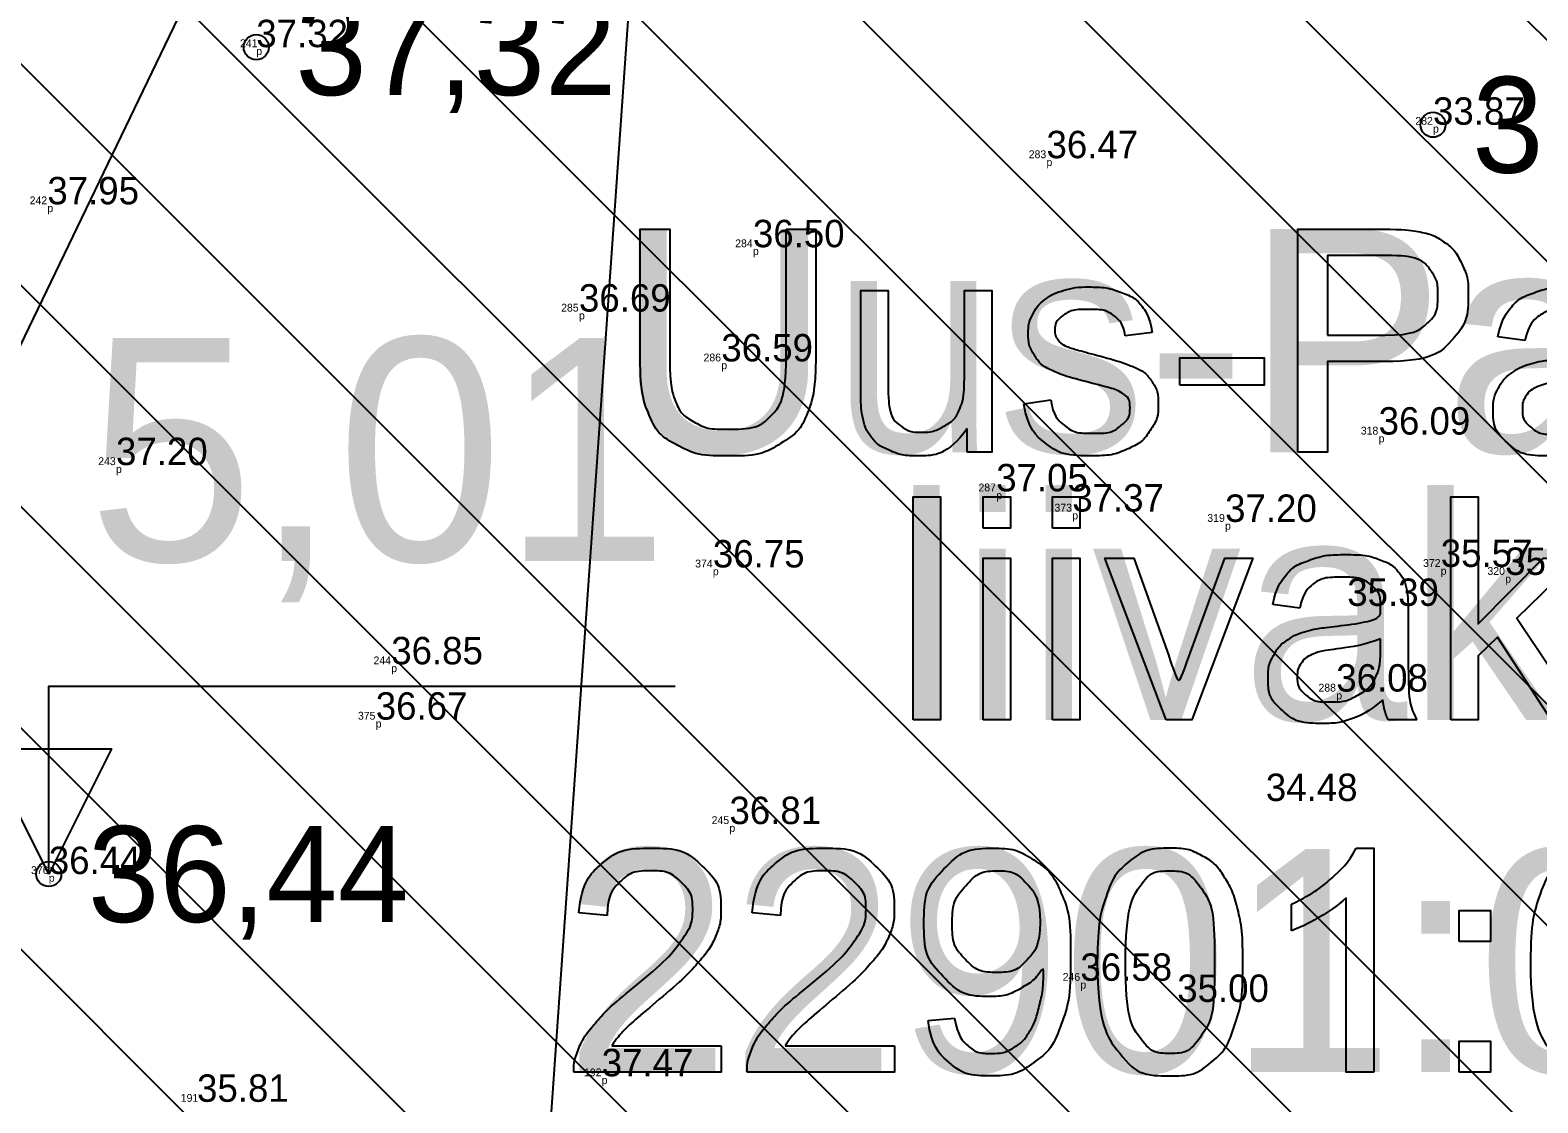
# Model space of a CAD drawing. Extents: x 700746 to 706058, y 6570320 to 6580460.
# Drawn here: x 702922.07 to 702960.58, y 6577305.88 to 6577333.29 of the extents above; entities that cross this region are included whole.
import ezdxf

# ---------------------------------------------------------------- set-up
doc = ezdxf.new("R2010")
doc.units = 0
for name, color, linetype in [('jääkpaksus', 7, 'Continuous'), ('Kaevandatud ala', 7, 'Continuous'), ('kataster', 7, 'Continuous'), ('Kataster tekst', 7, 'Continuous'), ('KORGUS-EH2000', 7, 'Continuous'), ('Lamami horisontaal_EH2000', 7, 'Continuous'), ('Lõige', 7, 'Continuous'), ('MOOTKOOD', 7, 'Continuous'), ('MOOTKORG-EH2000', 7, 'Continuous'), ('MOOTNR', 7, 'Continuous')]:
    doc.layers.add(name, color=color, linetype=linetype)

msp = doc.modelspace()

# ---------------------------------------------------------------- linework, layer by layer
at = {"layer": 'jääkpaksus'}
msp.add_lwpolyline([(702922.545, 6577311.723), (702922.545, 6577316.523), (702938.545, 6577316.523)], dxfattribs=at)
msp.add_lwpolyline([(702922.545, 6577311.723), (702920.945, 6577314.923), (702924.145, 6577314.923)], close=True, dxfattribs=at)
at = {"layer": 'Kaevandatud ala'}
for p, q in [((702934.446, 6577359.407), (703063.902, 6577229.95)), ((702929.077, 6577359.119), (703058.822, 6577229.374)), ((702924.061, 6577358.478), (703051.767, 6577230.772)), ((702919.907, 6577356.975), (703046.785, 6577230.097)), ((702916.936, 6577354.289), (703044.749, 6577226.476)), ((702913.595, 6577351.973), (703042.537, 6577223.031)), ((702910.387, 6577349.524), (703039.613, 6577220.299)), ((702906.791, 6577347.464), (703036.689, 6577217.566)), ((702902.985, 6577345.613), (703032.499, 6577216.099)), ((702900.071, 6577342.869), (703027.542, 6577215.399)), ((702898.09, 6577339.194), (703023.191, 6577214.093)), ((702896.564, 6577335.063), (703018.039, 6577213.588))]:
    msp.add_line(p, q, dxfattribs=at)
at = {"layer": 'kataster'}
for points in [[(702937.652, 6577324.911), (702937.652, 6577328.204), (702938.408, 6577328.204), (702938.408, 6577324.916)], [(702941.38, 6577328.204), (702942.135, 6577328.204), (702942.135, 6577324.911)], [(702941.38, 6577324.916), (702941.38, 6577328.204)], [(702954.452, 6577322.504), (702954.452, 6577328.204), (702956.603, 6577328.204)], [(702956.666, 6577327.53), (702955.208, 6577327.53), (702955.208, 6577325.493)], [(702943.287, 6577324.077), (702943.287, 6577326.635), (702943.986, 6577326.635), (702943.986, 6577324.346)], [(702945.933, 6577324.423), (702945.933, 6577326.635), (702946.632, 6577326.635), (702946.632, 6577322.504), (702946.006, 6577322.504)], [(702950.729, 6577325.566), (702950.042, 6577325.475)], [(702955.208, 6577325.493), (702956.682, 6577325.493)], [(702960.248, 6577325.362), (702959.561, 6577325.453)], [(702951.437, 6577324.215), (702951.437, 6577324.919), (702953.592, 6577324.919), (702953.592, 6577324.215), (702951.437, 6577324.215)], [(702956.67, 6577324.819), (702955.208, 6577324.819), (702955.208, 6577322.504), (702954.452, 6577322.504)], [(702947.449, 6577323.737), (702948.14, 6577323.846)], [(702946.006, 6577322.504), (702946.006, 6577323.113)], [(702944.623, 6577315.664), (702944.623, 6577321.364), (702945.322, 6577321.364), (702945.322, 6577315.664), (702944.623, 6577315.664)], [(702946.413, 6577320.56), (702946.413, 6577321.364), (702947.112, 6577321.364), (702947.112, 6577320.56), (702946.413, 6577320.56)], [(702948.181, 6577320.56), (702948.181, 6577321.364), (702948.88, 6577321.364), (702948.88, 6577320.56), (702948.181, 6577320.56)], [(702958.359, 6577315.664), (702958.359, 6577321.364), (702959.058, 6577321.364), (702959.058, 6577318.115), (702960.717, 6577319.795), (702961.623, 6577319.795), (702960.044, 6577318.26), (702961.784, 6577315.664), (702960.92, 6577315.664), (702959.547, 6577317.776), (702959.058, 6577317.301), (702959.058, 6577315.664), (702958.359, 6577315.664)], [(702946.413, 6577315.664), (702946.413, 6577319.795), (702947.112, 6577319.795), (702947.112, 6577315.664), (702946.413, 6577315.664)], [(702948.181, 6577315.664), (702948.181, 6577319.795), (702948.88, 6577319.795), (702948.88, 6577315.664), (702948.181, 6577315.664)], [(702951.084, 6577315.664), (702949.519, 6577319.795), (702950.258, 6577319.795), (702951.143, 6577317.321)], [(702951.667, 6577317.274), (702952.584, 6577319.795), (702953.303, 6577319.795), (702951.741, 6577315.664), (702951.084, 6577315.664)], [(702954.498, 6577318.522), (702953.811, 6577318.613)], [(702957.27, 6577318.327), (702957.27, 6577317.394)], [(702956.562, 6577317.479), (702956.566, 6577317.736)], [(702957.491, 6577315.664), (702956.761, 6577315.664)], [(702955.938, 6577312.382), (702956.388, 6577312.382), (702956.388, 6577306.66)], [(702956.388, 6577306.66), (702955.689, 6577306.66), (702955.689, 6577311.119)], [(702936.808, 6577310.662), (702936.086, 6577310.735)], [(702941.235, 6577310.662), (702940.514, 6577310.735)], [(702954.29, 6577310.275), (702954.29, 6577310.952)], [(702958.574, 6577309.997), (702958.574, 6577310.792), (702959.369, 6577310.792), (702959.369, 6577309.997), (702958.574, 6577309.997)], [(702945.006, 6577307.981), (702945.679, 6577308.042)], [(702939.723, 6577307.334), (702939.723, 6577306.66), (702935.956, 6577306.66)], [(702936.929, 6577307.334), (702939.723, 6577307.334)], [(702944.15, 6577307.334), (702944.15, 6577306.66), (702940.383, 6577306.66)], [(702941.356, 6577307.334), (702944.15, 6577307.334)], [(702958.574, 6577306.66), (702958.574, 6577307.455), (702959.369, 6577307.455), (702959.369, 6577306.66), (702958.574, 6577306.66)]]:
    msp.add_lwpolyline(points, dxfattribs=at)
for points, degree in [([(702956.603, 6577328.204), (702957.171, 6577328.204), (702957.471, 6577328.149), (702957.891, 6577328.079), (702958.175, 6577327.883), (702958.459, 6577327.686), (702958.632, 6577327.332), (702958.805, 6577326.978), (702958.805, 6577326.554), (702958.805, 6577325.827), (702958.343, 6577325.323), (702957.88, 6577324.819), (702956.67, 6577324.819)], 3), ([(702956.682, 6577325.493), (702957.413, 6577325.493), (702957.72, 6577325.765), (702958.028, 6577326.037), (702958.028, 6577326.531), (702958.028, 6577326.888), (702957.847, 6577327.143), (702957.666, 6577327.398), (702957.37, 6577327.48), (702957.18, 6577327.53), (702956.666, 6577327.53)], 3), ([(702948.14, 6577323.846), (702948.198, 6577323.43), (702948.465, 6577323.208), (702948.733, 6577322.986), (702949.212, 6577322.986), (702949.696, 6577322.986), (702949.93, 6577323.182), (702950.164, 6577323.379), (702950.164, 6577323.644), (702950.164, 6577323.881), (702949.957, 6577324.018), (702949.813, 6577324.111), (702949.24, 6577324.255), (702948.47, 6577324.45), (702948.172, 6577324.591), (702947.874, 6577324.733), (702947.72, 6577324.984), (702947.566, 6577325.234), (702947.566, 6577325.537), (702947.566, 6577325.813), (702947.693, 6577326.048), (702947.819, 6577326.283), (702948.037, 6577326.439), (702948.201, 6577326.559), (702948.483, 6577326.643), (702948.766, 6577326.726), (702949.089, 6577326.726), (702949.576, 6577326.726), (702949.944, 6577326.586), (702950.312, 6577326.446), (702950.487, 6577326.207), (702950.663, 6577325.967), (702950.729, 6577325.566)], 3), ([(702959.561, 6577325.453), (702959.655, 6577325.893), (702959.868, 6577326.164), (702960.082, 6577326.434), (702960.486, 6577326.58), (702960.89, 6577326.726), (702961.423, 6577326.726), (702961.951, 6577326.726), (702962.281, 6577326.602), (702962.612, 6577326.477), (702962.767, 6577326.289), (702962.922, 6577326.1), (702962.985, 6577325.812), (702963.02, 6577325.633), (702963.02, 6577325.167)], 3), ([(702950.042, 6577325.475), (702949.996, 6577325.795), (702949.772, 6577325.974), (702949.548, 6577326.153), (702949.139, 6577326.153), (702948.656, 6577326.153), (702948.45, 6577325.993), (702948.244, 6577325.834), (702948.244, 6577325.619), (702948.244, 6577325.483), (702948.33, 6577325.374), (702948.415, 6577325.261), (702948.598, 6577325.187), (702948.703, 6577325.148), (702949.217, 6577325.008), (702949.961, 6577324.81), (702950.255, 6577324.683), (702950.55, 6577324.557), (702950.718, 6577324.316), (702950.885, 6577324.075), (702950.885, 6577323.718), (702950.885, 6577323.368), (702950.681, 6577323.059), (702950.476, 6577322.75), (702950.09, 6577322.581), (702949.705, 6577322.412), (702949.218, 6577322.412), (702948.411, 6577322.412), (702947.988, 6577322.746), (702947.566, 6577323.081), (702947.449, 6577323.737)], 3), ([(702962.372, 6577323.012), (702961.982, 6577322.683), (702961.622, 6577322.548), (702961.263, 6577322.412), (702960.851, 6577322.412), (702960.17, 6577322.412), (702959.805, 6577322.744), (702959.44, 6577323.076), (702959.44, 6577323.593), (702959.44, 6577323.896), (702959.578, 6577324.146), (702959.716, 6577324.397), (702959.939, 6577324.548), (702960.163, 6577324.7), (702960.442, 6577324.778), (702960.648, 6577324.832), (702961.064, 6577324.882), (702961.912, 6577324.983), (702962.312, 6577325.123), (702962.316, 6577325.268), (702962.316, 6577325.306), (702962.316, 6577325.735), (702962.118, 6577325.911), (702961.85, 6577326.149), (702961.322, 6577326.149), (702960.83, 6577326.149), (702960.595, 6577325.975), (702960.36, 6577325.802), (702960.248, 6577325.362)], 3), ([(702942.135, 6577324.911), (702942.135, 6577324.052), (702941.941, 6577323.547), (702941.747, 6577323.042), (702941.239, 6577322.725), (702940.732, 6577322.408), (702939.907, 6577322.408), (702939.106, 6577322.408), (702938.597, 6577322.684), (702938.087, 6577322.96), (702937.87, 6577323.483), (702937.652, 6577324.006), (702937.652, 6577324.911)], 3), ([(702938.408, 6577324.916), (702938.408, 6577324.174), (702938.546, 6577323.822), (702938.684, 6577323.471), (702939.02, 6577323.28), (702939.356, 6577323.09), (702939.841, 6577323.09), (702940.673, 6577323.09), (702941.026, 6577323.467), (702941.38, 6577323.844), (702941.38, 6577324.916)], 3), ([(702943.986, 6577324.346), (702943.986, 6577323.798), (702944.029, 6577323.607), (702944.095, 6577323.331), (702944.309, 6577323.174), (702944.522, 6577323.016), (702944.837, 6577323.016), (702945.152, 6577323.016), (702945.428, 6577323.178), (702945.703, 6577323.339), (702945.818, 6577323.617), (702945.933, 6577323.895), (702945.933, 6577324.423)], 3), ([(702962.316, 6577324.576), (702961.934, 6577324.42), (702961.172, 6577324.312), (702960.74, 6577324.25), (702960.561, 6577324.172), (702960.382, 6577324.094), (702960.284, 6577323.945), (702960.187, 6577323.795), (702960.187, 6577323.612), (702960.187, 6577323.333), (702960.399, 6577323.146), (702960.61, 6577322.96), (702961.018, 6577322.96), (702961.422, 6577322.96), (702961.737, 6577323.137), (702962.052, 6577323.313), (702962.199, 6577323.62), (702962.312, 6577323.857), (702962.312, 6577324.319)], 3), ([(702946.006, 6577323.113), (702945.525, 6577322.412), (702944.697, 6577322.412), (702944.332, 6577322.412), (702944.015, 6577322.552), (702943.699, 6577322.692), (702943.545, 6577322.904), (702943.392, 6577323.116), (702943.33, 6577323.423), (702943.287, 6577323.629), (702943.287, 6577324.077)], 3), ([(702953.811, 6577318.613), (702953.905, 6577319.053), (702954.118, 6577319.324), (702954.332, 6577319.594), (702954.736, 6577319.74), (702955.14, 6577319.886), (702955.673, 6577319.886), (702956.201, 6577319.886), (702956.531, 6577319.762), (702956.862, 6577319.637), (702957.017, 6577319.449), (702957.172, 6577319.26), (702957.235, 6577318.972), (702957.27, 6577318.793), (702957.27, 6577318.327)], 3), ([(702956.622, 6577316.172), (702956.232, 6577315.843), (702955.872, 6577315.708), (702955.513, 6577315.572), (702955.101, 6577315.572), (702954.42, 6577315.572), (702954.055, 6577315.904), (702953.69, 6577316.236), (702953.69, 6577316.753), (702953.69, 6577317.056), (702953.828, 6577317.306), (702953.966, 6577317.557), (702954.189, 6577317.708), (702954.413, 6577317.86), (702954.692, 6577317.938), (702954.898, 6577317.992), (702955.314, 6577318.042), (702956.162, 6577318.143), (702956.562, 6577318.283), (702956.566, 6577318.428), (702956.566, 6577318.466), (702956.566, 6577318.895), (702956.368, 6577319.071), (702956.1, 6577319.309), (702955.572, 6577319.309), (702955.08, 6577319.309), (702954.845, 6577319.135), (702954.61, 6577318.962), (702954.498, 6577318.522)], 3), ([(702956.566, 6577317.736), (702956.184, 6577317.58), (702955.422, 6577317.472), (702954.99, 6577317.41), (702954.811, 6577317.332), (702954.632, 6577317.254), (702954.534, 6577317.105), (702954.437, 6577316.955), (702954.437, 6577316.772), (702954.437, 6577316.493), (702954.649, 6577316.306), (702954.86, 6577316.12), (702955.268, 6577316.12), (702955.672, 6577316.12), (702955.987, 6577316.297), (702956.302, 6577316.473), (702956.449, 6577316.78), (702956.562, 6577317.017), (702956.562, 6577317.479)], 3), ([(702951.143, 6577317.321), (702951.286, 6577316.92), (702951.407, 6577316.488), (702951.5, 6577316.815), (702951.667, 6577317.274)], 3), ([(702957.27, 6577317.394), (702957.27, 6577316.419), (702957.314, 6577316.16), (702957.359, 6577315.901), (702957.491, 6577315.664)], 3), ([(702956.761, 6577315.664), (702956.653, 6577315.881), (702956.622, 6577316.172)], 2), ([(702936.086, 6577310.735), (702936.16, 6577311.539), (702936.642, 6577311.961), (702937.125, 6577312.382), (702937.937, 6577312.382), (702938.758, 6577312.382), (702939.236, 6577311.927), (702939.714, 6577311.473), (702939.714, 6577310.8), (702939.714, 6577310.458), (702939.574, 6577310.128), (702939.435, 6577309.798), (702939.11, 6577309.433), (702938.786, 6577309.067), (702938.033, 6577308.43), (702937.403, 6577307.901), (702937.224, 6577307.713), (702937.046, 6577307.524), (702936.929, 6577307.334)], 3), ([(702940.514, 6577310.735), (702940.587, 6577311.539), (702941.07, 6577311.961), (702941.552, 6577312.382), (702942.364, 6577312.382), (702943.185, 6577312.382), (702943.663, 6577311.927), (702944.141, 6577311.473), (702944.141, 6577310.8), (702944.141, 6577310.458), (702944.001, 6577310.128), (702943.862, 6577309.798), (702943.537, 6577309.433), (702943.213, 6577309.067), (702942.46, 6577308.43), (702941.83, 6577307.901), (702941.652, 6577307.713), (702941.473, 6577307.524), (702941.356, 6577307.334)], 3), ([(702945.679, 6577308.042), (702945.765, 6577307.567), (702946.005, 6577307.352), (702946.246, 6577307.138), (702946.623, 6577307.138), (702946.945, 6577307.138), (702947.189, 6577307.286), (702947.433, 6577307.434), (702947.587, 6577307.681), (702947.741, 6577307.928), (702947.846, 6577308.348), (702947.951, 6577308.768), (702947.951, 6577309.204), (702947.951, 6577309.251), (702947.947, 6577309.344), (702947.737, 6577309.01), (702947.374, 6577308.802), (702947.011, 6577308.594), (702946.587, 6577308.594), (702945.88, 6577308.594), (702945.391, 6577309.106), (702944.901, 6577309.619), (702944.901, 6577310.459), (702944.901, 6577311.325), (702945.412, 6577311.854), (702945.923, 6577312.382), (702946.692, 6577312.382), (702947.248, 6577312.382), (702947.708, 6577312.083), (702948.169, 6577311.783), (702948.408, 6577311.23), (702948.646, 6577310.676), (702948.646, 6577309.627), (702948.646, 6577308.535), (702948.409, 6577307.888), (702948.172, 6577307.241), (702947.704, 6577306.903), (702947.236, 6577306.565), (702946.607, 6577306.565), (702945.938, 6577306.565), (702945.515, 6577306.936), (702945.091, 6577307.308), (702945.006, 6577307.981)], 3), ([(702949.329, 6577309.471), (702949.329, 6577310.482), (702949.536, 6577311.099), (702949.744, 6577311.716), (702950.154, 6577312.049), (702950.564, 6577312.382), (702951.186, 6577312.382), (702951.644, 6577312.382), (702951.991, 6577312.197), (702952.338, 6577312.013), (702952.562, 6577311.665), (702952.787, 6577311.317), (702952.915, 6577310.818), (702953.043, 6577310.318), (702953.043, 6577309.471), (702953.043, 6577308.469), (702952.837, 6577307.852), (702952.631, 6577307.235), (702952.221, 6577306.9), (702951.811, 6577306.565), (702951.186, 6577306.565), (702950.362, 6577306.565), (702949.892, 6577307.153), (702949.329, 6577307.866), (702949.329, 6577309.471)], 3), ([(702954.29, 6577310.952), (702954.877, 6577311.228), (702955.316, 6577311.62), (702955.755, 6577312.013), (702955.938, 6577312.382)], 3), ([(702960.394, 6577309.471), (702960.394, 6577310.482), (702960.602, 6577311.099), (702960.81, 6577311.716), (702961.22, 6577312.049), (702961.63, 6577312.382), (702962.251, 6577312.382), (702962.71, 6577312.382), (702963.057, 6577312.197), (702963.404, 6577312.013), (702963.628, 6577311.665), (702963.852, 6577311.317), (702963.98, 6577310.818), (702964.109, 6577310.318), (702964.109, 6577309.471), (702964.109, 6577308.469), (702963.903, 6577307.852), (702963.697, 6577307.235), (702963.287, 6577306.9), (702962.877, 6577306.565), (702962.251, 6577306.565), (702961.428, 6577306.565), (702960.957, 6577307.153), (702960.394, 6577307.866), (702960.394, 6577309.471)], 3), ([(702935.956, 6577306.66), (702935.948, 6577306.913), (702936.038, 6577307.147), (702936.182, 6577307.532), (702936.499, 6577307.905), (702936.816, 6577308.278), (702937.414, 6577308.767), (702938.342, 6577309.53), (702938.667, 6577309.975), (702938.993, 6577310.42), (702938.993, 6577310.817), (702938.993, 6577311.233), (702938.696, 6577311.519), (702938.399, 6577311.804), (702937.922, 6577311.804), (702937.417, 6577311.804), (702937.114, 6577311.501), (702936.812, 6577311.198), (702936.808, 6577310.662)], 3), ([(702940.383, 6577306.66), (702940.375, 6577306.913), (702940.465, 6577307.147), (702940.609, 6577307.532), (702940.926, 6577307.905), (702941.243, 6577308.278), (702941.841, 6577308.767), (702942.769, 6577309.53), (702943.095, 6577309.975), (702943.42, 6577310.42), (702943.42, 6577310.817), (702943.42, 6577311.233), (702943.123, 6577311.519), (702942.826, 6577311.804), (702942.349, 6577311.804), (702941.844, 6577311.804), (702941.541, 6577311.501), (702941.239, 6577311.198), (702941.235, 6577310.662)], 3), ([(702947.869, 6577310.494), (702947.869, 6577311.096), (702947.55, 6577311.45), (702947.231, 6577311.804), (702946.779, 6577311.804), (702946.311, 6577311.804), (702945.967, 6577311.423), (702945.623, 6577311.042), (702945.623, 6577310.435), (702945.623, 6577309.891), (702945.949, 6577309.551), (702946.276, 6577309.21), (702946.759, 6577309.21), (702947.244, 6577309.21), (702947.556, 6577309.551), (702947.869, 6577309.891), (702947.869, 6577310.494)], 3), ([(702950.05, 6577309.471), (702950.05, 6577308.065), (702950.377, 6577307.602), (702950.705, 6577307.138), (702951.186, 6577307.138), (702951.667, 6577307.138), (702951.994, 6577307.604), (702952.322, 6577308.069), (702952.322, 6577309.471), (702952.322, 6577310.879), (702951.995, 6577311.341), (702951.668, 6577311.804), (702951.178, 6577311.804), (702950.697, 6577311.804), (702950.409, 6577311.396), (702950.05, 6577310.875), (702950.05, 6577309.471)], 3), ([(702955.689, 6577311.119), (702955.436, 6577310.878), (702955.026, 6577310.637), (702954.616, 6577310.396), (702954.29, 6577310.275)], 3)]:
    msp.add_open_spline(points, degree=degree, dxfattribs=at)
at = {"layer": 'KORGUS-EH2000'}
for centre in [(702927.844, 6577332.855), (702957.904, 6577330.872), (702922.545, 6577311.723)]:
    msp.add_circle(centre, 0.32, dxfattribs=at)
at = {"layer": 'Lamami horisontaal_EH2000'}
msp.add_lwpolyline([(702938.178, 6577345.551), (702932.405, 6577263.326)], dxfattribs=at)
at = {"layer": 'Lõige'}
msp.add_lwpolyline([(702834.687, 6577213.734), (702849.883, 6577229.558), (702901.645, 6577283.339), (702934.372, 6577351.305), (702933.752, 6577409.378), (702972.502, 6577440.12), (702995.067, 6577474.124)], dxfattribs=at)

# ---------------------------------------------------------------- texts
at = {"layer": 'jääkpaksus'}
msp.add_text('5,01 ', height=5.7, dxfattribs=at).set_placement((702923.545, 6577319.723))
at = {"layer": 'Kataster tekst'}
for s, p in [('Uus-Pannjärve ', (702937.026, 6577322.504)), ('Uus-Pannjärve ', (702937.026, 6577322.504)), ('liivakarjäär', (702944.114, 6577315.664)), ('liivakarjäär', (702944.114, 6577315.664)), ('22901:001:0142', (702935.717, 6577306.66))]:
    msp.add_text(s, height=5.7, dxfattribs=at).set_placement(p)
at = {"layer": 'KORGUS-EH2000'}
for s, p in [('37,32', (702928.844, 6577331.63)), ('33,87', (702958.904, 6577329.647)), ('36,44', (702923.545, 6577310.498))]:
    msp.add_text(s, height=2.45, dxfattribs=at).set_placement(p)
at = {"layer": 'MOOTKOOD'}
for p in [(702927.844, 6577332.655), (702957.904, 6577330.672), (702948.03, 6577329.817), (702922.508, 6577328.639), (702940.531, 6577327.542), (702936.088, 6577325.897), (702939.723, 6577324.624), (702956.514, 6577322.754), (702924.261, 6577321.974), (702946.746, 6577321.303), (702948.688, 6577320.787), (702952.593, 6577320.523), (702939.508, 6577319.358), (702958.101, 6577319.372), (702959.748, 6577319.168), (702931.292, 6577316.883), (702955.432, 6577316.186), (702930.897, 6577315.468), (702939.932, 6577312.8), (702922.545, 6577311.523), (702948.897, 6577308.795), (702936.668, 6577306.354)]:
    msp.add_text('p', height=0.2, dxfattribs=at).set_placement(p)
at = {"layer": 'MOOTKORG-EH2000'}
for s, p in [('37.32', (702927.844, 6577332.855)), ('33.87', (702957.904, 6577330.872)), ('36.47', (702948.03, 6577330.017)), ('37.95', (702922.508, 6577328.839)), ('36.50', (702940.531, 6577327.742)), ('36.69', (702936.088, 6577326.097)), ('36.59', (702939.723, 6577324.824)), ('36.09', (702956.514, 6577322.954)), ('37.20', (702924.261, 6577322.174)), ('37.05', (702946.746, 6577321.503)), ('37.37', (702948.688, 6577320.987)), ('37.20', (702952.593, 6577320.723)), ('36.75', (702939.508, 6577319.558)), ('35.57', (702958.101, 6577319.572)), ('35.37', (702959.748, 6577319.368)), ('35.39', (702955.713, 6577318.576)), ('36.85', (702931.292, 6577317.083)), ('36.08', (702955.432, 6577316.386)), ('36.67', (702930.897, 6577315.668)), ('34.48', (702953.633, 6577313.59)), ('36.81', (702939.932, 6577313)), ('36.44', (702922.545, 6577311.723)), ('36.58', (702948.897, 6577308.995)), ('35.00', (702951.37, 6577308.455)), ('37.47', (702936.668, 6577306.554)), ('35.81', (702926.332, 6577305.902))]:
    msp.add_text(s, height=0.7, dxfattribs=at).set_placement(p)
at = {"layer": 'MOOTNR'}
for s, p in [('241', (702927.429, 6577332.855)), ('282', (702957.453, 6577330.872)), ('283', (702947.577, 6577330.017)), ('242', (702922.057, 6577328.839)), ('284', (702940.079, 6577327.742)), ('285', (702935.633, 6577326.097)), ('286', (702939.27, 6577324.824)), ('318', (702956.06, 6577322.954)), ('243', (702923.808, 6577322.174)), ('287', (702946.293, 6577321.503)), ('373', (702948.235, 6577320.987)), ('319', (702952.139, 6577320.723)), ('374', (702939.056, 6577319.558)), ('372', (702957.65, 6577319.572)), ('320', (702959.295, 6577319.368)), ('244', (702930.84, 6577317.083)), ('288', (702954.978, 6577316.386)), ('375', (702930.442, 6577315.668)), ('245', (702939.477, 6577313)), ('376', (702922.092, 6577311.723)), ('246', (702948.444, 6577308.995)), ('192', (702936.217, 6577306.554)), ('191', (702925.917, 6577305.902))]:
    msp.add_text(s, height=0.2, dxfattribs=at).set_placement(p)

doc.saveas('drawing.dxf')
